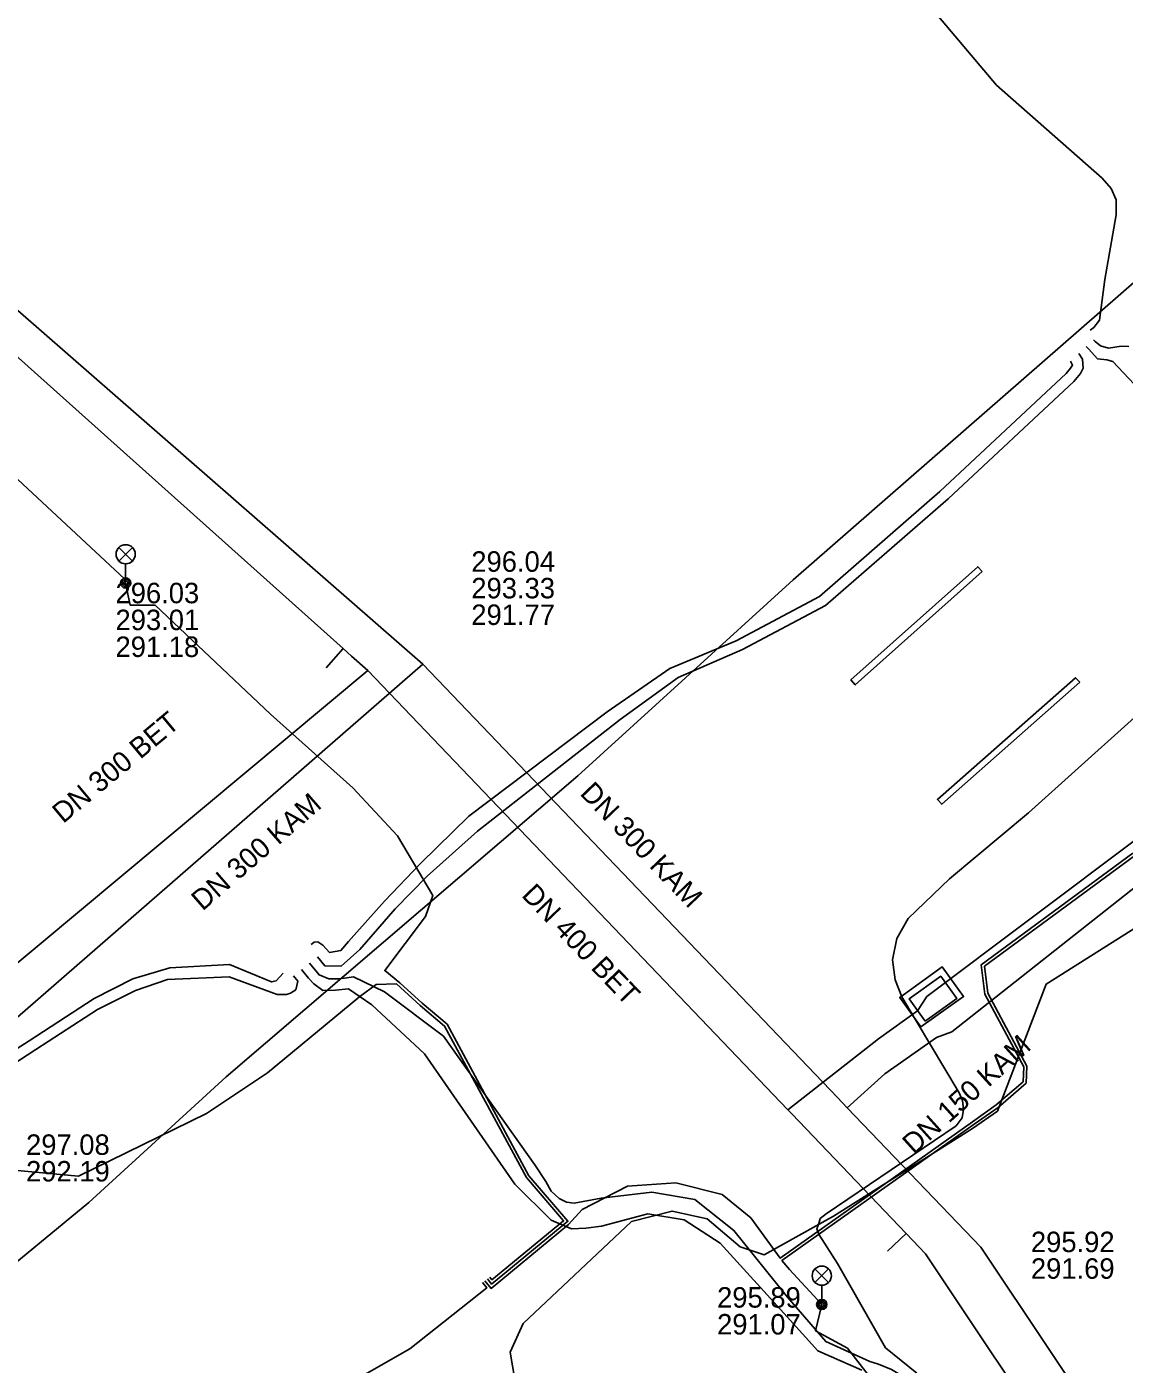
# Model space of a CAD drawing. Extents: x -595540 to -593988, y -1160850 to -1159202.
# Drawn here: x -594108.9 to -594066, y -1159544.9 to -1159492.6 of the extents above; entities that cross this region are included whole.
import ezdxf

# ---------------------------------------------------------------- set-up
doc = ezdxf.new("R2010")
doc.units = 0
for name, color, linetype in [('BKOM-ODVODNENI_objekt', 7, 'Continuous'), ('BVK-DESTOVA_popisy', 7, 'Continuous'), ('BVK-DESTOVA_trasa sítě', 7, 'Continuous'), ('BVK-SPLASKOVA_popisy', 7, 'Continuous'), ('BVK-SPLASKOVA_trasa sítě', 7, 'Continuous'), ('BVK-VODOVOD_trasa sítě', 7, 'Continuous'), ('DESTOVA_trasa neprovozované sítě', 7, 'Continuous'), ('DSP-DESTOVA-BVK_objekt nadzemní sítě', 7, 'Continuous'), ('DSP-SDEL-FASTER_kabel', 7, 'Continuous'), ('EON-NN_kabel', 7, 'Continuous'), ('SPLASKOVA_neprovozovaná  trasa sítě', 7, 'Continuous'), ('SPLASKOVA_popisy neprovozované sítě', 7, 'Continuous'), ('TSB_kabel VO', 7, 'Continuous'), ('TSB_lampy VO', 7, 'Continuous')]:
    doc.layers.add(name, color=color, linetype=linetype)

msp = doc.modelspace()

# ---------------------------------------------------------------- linework, layer by layer
at = {"layer": 'BKOM-ODVODNENI_objekt'}
for points in [[(-594071.53, -1159513.88), (-594076.49, -1159518.31), (-594076.66, -1159518.12), (-594071.7, -1159513.69)], [(-594067.71, -1159518.21), (-594073.11, -1159522.98), (-594073.28, -1159522.79), (-594067.88, -1159518.03), (-594067.77, -1159518.14)]]:
    msp.add_lwpolyline(points, close=True, dxfattribs=at)
at = {"layer": 'BVK-DESTOVA_popisy'}
for p, q in [((-594105.416, -1159515.77), (-594105.416, -1159515.77)), ((-594081.893, -1159542.779), (-594081.893, -1159542.779))]:
    msp.add_line(p, q, dxfattribs=at)
at = {"layer": 'BVK-DESTOVA_trasa sítě'}
msp.add_line((-594112.601, -1159531.966), (-594095.555, -1159517.754), dxfattribs=at)
for points in [[(-594123.318, -1159492.92), (-594122.476, -1159493.673), (-594122.416, -1159493.727), (-594096.516, -1159516.895), (-594096.188, -1159517.188), (-594095.555, -1159517.754)], [(-594095.555, -1159517.754), (-594079.121, -1159534.928), (-594079.076, -1159534.975), (-594078.971, -1159535.085), (-594074.503, -1159539.754), (-594073.739, -1159540.553)], [(-594073.739, -1159540.553), (-594057.335, -1159565.139), (-594057.294, -1159565.201), (-594057.094, -1159565.5), (-594056.569, -1159566.286)]]:
    msp.add_lwpolyline(points, dxfattribs=at)
at = {"layer": 'BVK-SPLASKOVA_popisy'}
for p, q in [((-594091.503, -1159513.089), (-594091.503, -1159513.089)), ((-594069.622, -1159539.685), (-594069.622, -1159539.685))]:
    msp.add_line(p, q, dxfattribs=at)
at = {"layer": 'BVK-SPLASKOVA_trasa sítě'}
for p in [(-594121.778, -1159492.739), (-594111.774, -1159533.497)]:
    msp.add_line(p, (-594093.394, -1159517.503), dxfattribs=at)
for points in [[(-594093.394, -1159517.503), (-594077.19, -1159534.437), (-594076.805, -1159534.839), (-594071.583, -1159540.297)], [(-594071.583, -1159540.297), (-594063.457, -1159552.448), (-594063.405, -1159552.525), (-594060.87, -1159556.316), (-594060.739, -1159556.512), (-594055.178, -1159564.828)]]:
    msp.add_lwpolyline(points, dxfattribs=at)
at = {"layer": 'BVK-VODOVOD_trasa sítě'}
msp.add_lwpolyline([(-594112.21, -1159541.75), (-594110.55, -1159541.901), (-594106.46, -1159538.55), (-594101.089, -1159533.632), (-594087.34, -1159521.87), (-594078.92, -1159514.2), (-594060.88, -1159498.47), (-594059.771, -1159497.444), (-594059.68, -1159493.69), (-594070.941, -1159482.531), (-594087.31, -1159466.31)], dxfattribs=at)
at = {"layer": 'DESTOVA_trasa neprovozované sítě'}
for p, q in [((-594097.183, -1159517.64), (-594096.516, -1159516.895)), ((-594075.226, -1159540.446), (-594074.503, -1159539.754))]:
    msp.add_line(p, q, dxfattribs=at)
for points in [[(-594027.216, -1159497.004), (-594043.383, -1159509.085), (-594048.482, -1159513.108), (-594050.471, -1159514.317), (-594057.492, -1159519.859), (-594061.302, -1159521.191), (-594073.694, -1159530.497)], [(-594073.694, -1159530.497), (-594074.054, -1159531.048), (-594075.588, -1159532.153), (-594079.121, -1159534.928)]]:
    msp.add_lwpolyline(points, dxfattribs=at)
at = {"layer": 'DSP-DESTOVA-BVK_objekt nadzemní sítě'}
for points in [[(-594073.931, -1159531.677), (-594072.255, -1159530.493), (-594073.091, -1159529.336), (-594074.749, -1159530.529), (-594073.931, -1159531.677)], [(-594073.761, -1159531.455), (-594074.386, -1159530.588), (-594073.15, -1159529.699), (-594072.518, -1159530.564), (-594073.761, -1159531.455)]]:
    msp.add_lwpolyline(points, dxfattribs=at)
at = {"layer": 'DSP-SDEL-FASTER_kabel'}
msp.add_lwpolyline([(-594058.03, -1159523.06), (-594069.02, -1159530.01), (-594070.93, -1159534.97), (-594071.9, -1159535.65), (-594077.34, -1159539.08), (-594080.05, -1159540.59), (-594080.99, -1159540.28), (-594082.28, -1159539.18), (-594083.65, -1159538.88), (-594085.24, -1159539.29), (-594089.48, -1159543.28), (-594089.98, -1159544.4), (-594089.42, -1159547.68)], dxfattribs=at)
at = {"layer": 'EON-NN_kabel'}
for points in [[(-594067.303, -1159504.445), (-594067.167, -1159504.335), (-594066.945, -1159504.05), (-594066.732, -1159502.462), (-594066.283, -1159499.94), (-594066.285, -1159499.345), (-594066.479, -1159498.912), (-594066.834, -1159498.509), (-594070.965, -1159494.872), (-594073.59, -1159491.762), (-594077.479, -1159487.841), (-594081.413, -1159483.994), (-594083.894, -1159481.581), (-594087.387, -1159477.996), (-594088.373, -1159477.184), (-594088.608, -1159477.471)], [(-594067.462, -1159505.089), (-594067.361, -1159505.19), (-594067.017, -1159505.566), (-594066.656, -1159505.61), (-594066.421, -1159505.67), (-594064.745, -1159507.447), (-594060.486, -1159511.984), (-594058.62, -1159513.253), (-594058.458, -1159513.416), (-594055.906, -1159515.131), (-594054.398, -1159515.964), (-594051.919, -1159516.823), (-594050.707, -1159517.479), (-594049.601, -1159518.378), (-594045.542, -1159522.883), (-594040.677, -1159530.314), (-594037.577, -1159535.131), (-594035.74, -1159538.401), (-594032.86, -1159542.987), (-594031.759, -1159543.852), (-594031.165, -1159544.201), (-594030.985, -1159544.337), (-594031.007, -1159544.457), (-594031.101, -1159544.515)], [(-594067.173, -1159504.821), (-594067.113, -1159504.886), (-594066.905, -1159505.054), (-594066.594, -1159505.144), (-594066.09, -1159505.074), (-594065.794, -1159505.087)], [(-594068.07, -1159505.652), (-594067.993, -1159505.809), (-594068.073, -1159505.937), (-594068.25, -1159506.136), (-594073.186, -1159510.749), (-594077.889, -1159514.853), (-594081.149, -1159516.589), (-594083.742, -1159517.676), (-594086.189, -1159519.368), (-594091.601, -1159523.447), (-594093.482, -1159525.274), (-594094.903, -1159526.77), (-594096.304, -1159528.345), (-594096.6, -1159528.691), (-594097.048, -1159528.771), (-594097.304, -1159528.483), (-594097.502, -1159528.356), (-594097.645, -1159528.37), (-594097.763, -1159528.464)], [(-594067.75, -1159505.356), (-594067.601, -1159505.582), (-594067.585, -1159505.929), (-594067.689, -1159506.145), (-594067.945, -1159506.448), (-594072.862, -1159511.04), (-594077.648, -1159515.208), (-594080.893, -1159516.929), (-594083.412, -1159518.02), (-594085.678, -1159519.662), (-594091.261, -1159524.033), (-594093.233, -1159525.782), (-594094.477, -1159527.066), (-594095.859, -1159528.656), (-594096.598, -1159529.307), (-594097.232, -1159529.292), (-594097.517, -1159528.939)], [(-594063.889, -1159518.078), (-594069.71, -1159523.308), (-594072.81, -1159525.893), (-594074.423, -1159527.445), (-594074.859, -1159528.223), (-594075.029, -1159529.056), (-594074.932, -1159529.843), (-594074.665, -1159530.502), (-594072.426, -1159534.258), (-594072.301, -1159534.56), (-594072.26, -1159534.907), (-594072.31, -1159535.237), (-594072.546, -1159535.551), (-594077.627, -1159538.988), (-594077.858, -1159539.174), (-594077.914, -1159539.37), (-594077.993, -1159539.576), (-594077.896, -1159539.807), (-594077.183, -1159540.923), (-594075.314, -1159544.225), (-594074.083, -1159545.22)], [(-594137.736, -1159527.22), (-594138.459, -1159528.271), (-594139.445, -1159530.473), (-594139.73, -1159531.152), (-594139.953, -1159531.627), (-594140.158, -1159532.174), (-594139.705, -1159532.823), (-594139.114, -1159533.26), (-594138.578, -1159533.507), (-594132.87, -1159534.222), (-594128.93, -1159534.21), (-594122.561, -1159534.528), (-594118.067, -1159534.752), (-594115.672, -1159535.118), (-594113.856, -1159534.86), (-594111.679, -1159534.061), (-594108.79, -1159532.222), (-594106.256, -1159530.57), (-594104.745, -1159529.801), (-594103.29, -1159529.366), (-594100.96, -1159529.235), (-594099.312, -1159529.925), (-594099.128, -1159529.876), (-594098.858, -1159529.576)], [(-594079.135, -1159542.245), (-594081.237, -1159539.636), (-594082.759, -1159538.43), (-594084.451, -1159538.143), (-594086.432, -1159538.38), (-594087.481, -1159538.568), (-594087.786, -1159538.534), (-594088.065, -1159538.39), (-594088.378, -1159538.103), (-594088.589, -1159537.723), (-594089.014, -1159537.07), (-594092.592, -1159532.04), (-594094.902, -1159530.304), (-594096.116, -1159529.721), (-594096.464, -1159529.772), (-594096.699, -1159529.801), (-594097.08, -1159529.796), (-594097.458, -1159529.651), (-594097.829, -1159529.189)], [(-594111.471, -1159534.478), (-594108.533, -1159532.559), (-594106.114, -1159531.001), (-594104.634, -1159530.261), (-594103.386, -1159529.829), (-594100.967, -1159529.721), (-594099.097, -1159530.413), (-594098.729, -1159530.413), (-594098.569, -1159530.357), (-594098.359, -1159530.227), (-594098.289, -1159529.893), (-594098.452, -1159529.689)], [(-594098.14, -1159529.439), (-594097.872, -1159529.774), (-594097.66, -1159529.997), (-594097.312, -1159530.261), (-594096.816, -1159530.245), (-594096.312, -1159530.189), (-594095.388, -1159530.822), (-594093.336, -1159532.728), (-594089.802, -1159537.822), (-594088.382, -1159539.235), (-594087.586, -1159539.579), (-594087.031, -1159539.544), (-594086.416, -1159539.474), (-594084.602, -1159538.983), (-594083.177, -1159539.216), (-594081.768, -1159540.13), (-594079.149, -1159543.013), (-594077.95, -1159544.341), (-594076.238, -1159545.093)], [(-594076.22, -1159548.727), (-594075.673, -1159548.783), (-594074.772, -1159548.084), (-594074.596, -1159546.226), (-594074.547, -1159545.38), (-594075.074, -1159545.076), (-594075.586, -1159544.868), (-594075.921, -1159544.756), (-594077.646, -1159543.973), (-594079.135, -1159542.245)]]:
    msp.add_lwpolyline(points, dxfattribs=at)
at = {"layer": 'SPLASKOVA_neprovozovaná  trasa sítě'}
for points in [[(-594027.216, -1159495.595), (-594058.076, -1159518.769), (-594060.699, -1159522.39), (-594072.71, -1159531.869)], [(-594072.71, -1159531.869), (-594073.312, -1159532.091), (-594075.338, -1159533.516), (-594076.805, -1159534.839)]]:
    msp.add_lwpolyline(points, dxfattribs=at)
at = {"layer": 'TSB_kabel VO'}
for points in [[(-594090.875, -1159541.534), (-594090.714, -1159541.732), (-594087.727, -1159539.278), (-594089.25, -1159537.496), (-594092.453, -1159531.571), (-594093.42, -1159530.755), (-594094.3, -1159529.956), (-594094.89, -1159529.48), (-594093.29, -1159527.36), (-594093.01, -1159526.54), (-594094.39, -1159524.21), (-594096.13, -1159522.33), (-594099.36, -1159519.46), (-594103.86, -1159515.2), (-594104.84, -1159515.19), (-594105.02, -1159514.33), (-594105.07, -1159514.16), (-594110.38, -1159509.23)], [(-594090.972, -1159541.605), (-594090.731, -1159541.901), (-594087.697, -1159539.409), (-594087.17, -1159538.82), (-594085.39, -1159537.9), (-594083.51, -1159537.78), (-594081.69, -1159538.23), (-594080.58, -1159539.14), (-594079.427, -1159540.716), (-594071.905, -1159535.391), (-594070.977, -1159534.733), (-594069.929, -1159533.822), (-594069.901, -1159533.244), (-594071.428, -1159530.398), (-594071.564, -1159529.252), (-594065.634, -1159524.891)], [(-594065.566, -1159524.989), (-594071.436, -1159529.308), (-594071.312, -1159530.362), (-594069.779, -1159533.216), (-594069.811, -1159533.878), (-594070.903, -1159534.827), (-594071.835, -1159535.489), (-594079.361, -1159540.816), (-594079.06, -1159541.17), (-594077.8, -1159542.53), (-594078.04, -1159543.56), (-594076.79, -1159544.24), (-594075.18, -1159546.33)], [(-594090.778, -1159541.463), (-594090.697, -1159541.563), (-594087.898, -1159539.263), (-594089.35, -1159537.564), (-594092.547, -1159531.649), (-594093.5, -1159530.845), (-594094.427, -1159530.002), (-594095.22, -1159530.02), (-594095.86, -1159530.49), (-594099.47, -1159533.48), (-594101.86, -1159535.07), (-594106.86, -1159537.51), (-594109.96, -1159537.23)], [(-594128.32, -1159606.5), (-594127.7, -1159596.76), (-594126.54, -1159586.19), (-594125.5, -1159576.2), (-594125.92, -1159575.12), (-594125.32, -1159574.12), (-594125.23, -1159571.96), (-594124.87, -1159571.48), (-594125.11, -1159571.06), (-594124.09, -1159563.71), (-594123.08, -1159553.51), (-594122.71, -1159552.83), (-594119.22, -1159553.08), (-594114.19, -1159552.63), (-594107.05, -1159550.63), (-594100.1, -1159547.79), (-594093.91, -1159544.27), (-594090.901, -1159541.882), (-594091.068, -1159541.676)]]:
    msp.add_lwpolyline(points, dxfattribs=at)
at = {"layer": 'TSB_lampy VO'}
for p, q in [((-594105.285, -1159513.47), (-594104.755, -1159512.94)), ((-594105.285, -1159512.94), (-594104.755, -1159513.47)), ((-594105.285, -1159513.47), (-594104.755, -1159512.94)), ((-594105.285, -1159512.94), (-594104.755, -1159513.47)), ((-594105.02, -1159513.58), (-594105.02, -1159514.33)), ((-594105.02, -1159513.58), (-594105.02, -1159514.33)), ((-594078.065, -1159541.67), (-594077.535, -1159541.14)), ((-594078.065, -1159541.14), (-594077.535, -1159541.67)), ((-594078.065, -1159541.67), (-594077.535, -1159541.14)), ((-594078.065, -1159541.14), (-594077.535, -1159541.67)), ((-594077.8, -1159541.78), (-594077.8, -1159542.53)), ((-594077.8, -1159541.78), (-594077.8, -1159542.53))]:
    msp.add_line(p, q, dxfattribs=at)
for centre, radius in [((-594105.02, -1159513.205), 0.375), ((-594105.02, -1159513.205), 0.375), ((-594105.02, -1159514.33), 0.2), ((-594105.02, -1159514.33), 0.2), ((-594105.02, -1159514.33), 0.145), ((-594105.02, -1159514.33), 0.145), ((-594105.02, -1159514.33), 0.0876), ((-594105.02, -1159514.33), 0.0876), ((-594077.8, -1159541.405), 0.375), ((-594077.8, -1159541.405), 0.375), ((-594077.8, -1159542.53), 0.2), ((-594077.8, -1159542.53), 0.2), ((-594077.8, -1159542.53), 0.145), ((-594077.8, -1159542.53), 0.145), ((-594077.8, -1159542.53), 0.0876), ((-594077.8, -1159542.53), 0.0876)]:
    msp.add_circle(centre, radius, dxfattribs=at)

# ---------------------------------------------------------------- texts
at = {"layer": 'BVK-DESTOVA_popisy'}
for s, p in [('296.03', (-594105.416, -1159515.12)), ('293.01', (-594105.416, -1159516.17)), ('291.18', (-594105.416, -1159517.22)), ('295.89', (-594081.893, -1159542.654)), ('291.07', (-594081.893, -1159543.704))]:
    msp.add_text(s, height=0.8, dxfattribs=at).set_placement(p)
for s, rotation, p in [('DN 300 BET', 39.8206, (-594107.464, -1159523.754)), ('DN 400 BET', 313.7517, (-594089.575, -1159526.557))]:
    msp.add_text(s, height=0.8, rotation=rotation, dxfattribs=at).set_placement(p)
at = {"layer": 'BVK-SPLASKOVA_popisy'}
for s, p in [('296.04', (-594091.503, -1159513.889)), ('293.33', (-594091.503, -1159514.929)), ('291.77', (-594091.503, -1159515.969)), ('297.08', (-594108.914, -1159536.683)), ('292.19', (-594108.914, -1159537.723)), ('295.92', (-594069.622, -1159540.485)), ('291.69', (-594069.622, -1159541.525))]:
    msp.add_text(s, height=0.8, dxfattribs=at).set_placement(p)
for rotation, p in [(313.7517, (-594087.291, -1159522.579)), (41.0238, (-594102.012, -1159527.174))]:
    msp.add_text('DN 300 KAM', height=0.8, rotation=rotation, dxfattribs=at).set_placement(p)
at = {"layer": 'SPLASKOVA_popisy neprovozované sítě'}
msp.add_text('DN 150 KAM', height=0.8, rotation=42.0454, dxfattribs=at).set_placement((-594074.196, -1159536.697))

doc.saveas('drawing.dxf')
